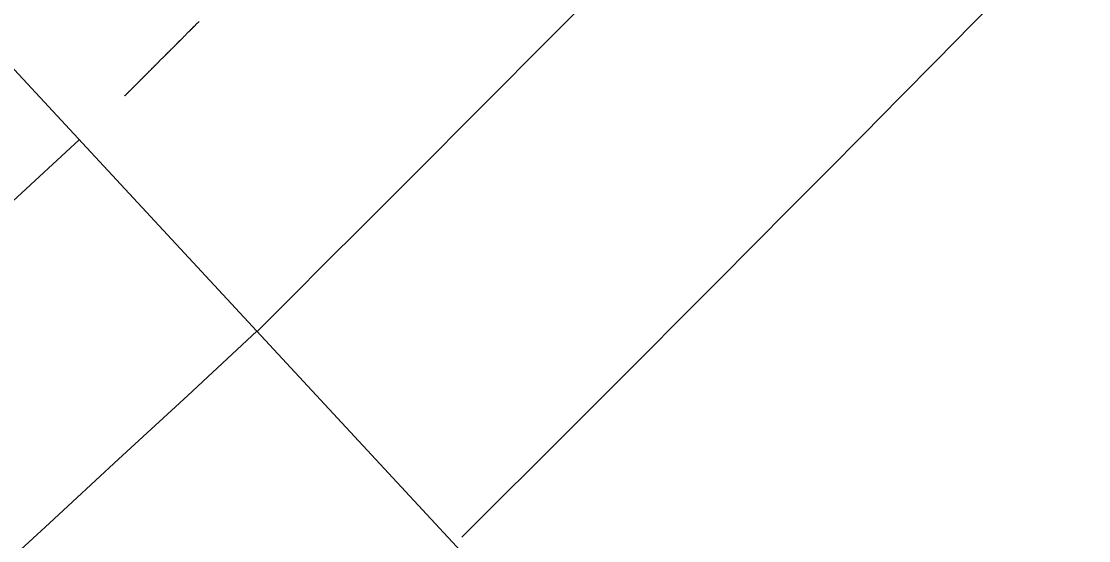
# Model space of a CAD drawing. Extents: x 2010838 to 2015151, y 441905 to 447792.
# Drawn here: x 2014131.94 to 2014150.32, y 445230.92 to 445239.87 of the extents above; entities that cross this region are included whole.
import ezdxf

# ---------------------------------------------------------------- set-up
doc = ezdxf.new("R2010")
doc.units = 0
for name, color, linetype in [('C-Grave Plots', 7, 'Continuous'), ('CLRD', 7, 'Continuous'), ('HATCH', 7, 'Continuous'), ('TEXT-LG', 7, 'Continuous'), ('TEXT-MED', 7, 'Continuous')]:
    doc.layers.add(name, color=color, linetype=linetype)

msp = doc.modelspace()

# ---------------------------------------------------------------- linework, layer by layer
at = {"layer": 'C-Grave Plots'}
msp.add_line((2014176.285, 445191.095), (2014114.015, 445258.231), dxfattribs=at)
at = {"layer": 'CLRD'}
msp.add_arc((2013223.904, 446217.908), 1300, 266.626426, 322.205104, dxfattribs=at)
at = {"layer": 'HATCH'}
msp.add_arc((2013223.904, 446217.908), 1279.25, 293.040119, 322.205104, dxfattribs=at)
at = {"layer": 'TEXT-LG'}
for centre, radius, start, end in [((2013204.951, 446169.351), 1324.373, 314.884121, 319.811653), ((2013204.951, 446169.351), 1319.373, 314.884121, 319.56393), ((2013223.904, 446217.908), 1341.25, 295.137951, 312.846272)]:
    msp.add_arc(centre, radius, start, end, dxfattribs=at)
at = {"layer": 'TEXT-MED'}
for p, q in [((2014135.004, 445239.866), (2014135.004, 445239.866)), ((2014134.761, 445239.623), (2014134.761, 445239.623)), ((2014134.51, 445239.371), (2014134.51, 445239.371)), ((2014133.925, 445238.785), (2014133.925, 445238.785))]:
    msp.add_line(p, q, dxfattribs=at)
for points in [[(2014134.37, 445239.231), (2014134.37, 445239.231), (2014134.37, 445239.231)], [(2014134.139, 445238.999), (2014134.139, 445239), (2014134.139, 445239)]]:
    msp.add_lwpolyline(points, dxfattribs=at)
msp.add_arc((2013223.904, 446217.908), 1336.75, 295.782645, 312.846272, dxfattribs=at)
for points in [[(2014134.761, 445239.623), (2014134.842, 445239.704), (2014134.923, 445239.785), (2014135.004, 445239.866)], [(2014134.51, 445239.371), (2014134.594, 445239.455), (2014134.677, 445239.539), (2014134.761, 445239.623)], [(2014134.37, 445239.231), (2014134.417, 445239.278), (2014134.463, 445239.324), (2014134.51, 445239.371)], [(2014134.139, 445239), (2014134.216, 445239.077), (2014134.293, 445239.154), (2014134.37, 445239.231)], [(2014133.925, 445238.785), (2014133.996, 445238.857), (2014134.067, 445238.928), (2014134.139, 445238.999)], [(2014133.72, 445238.581), (2014133.788, 445238.649), (2014133.857, 445238.717), (2014133.925, 445238.785)]]:
    msp.add_open_spline(points, degree=2, dxfattribs=at)

doc.saveas('drawing.dxf')
